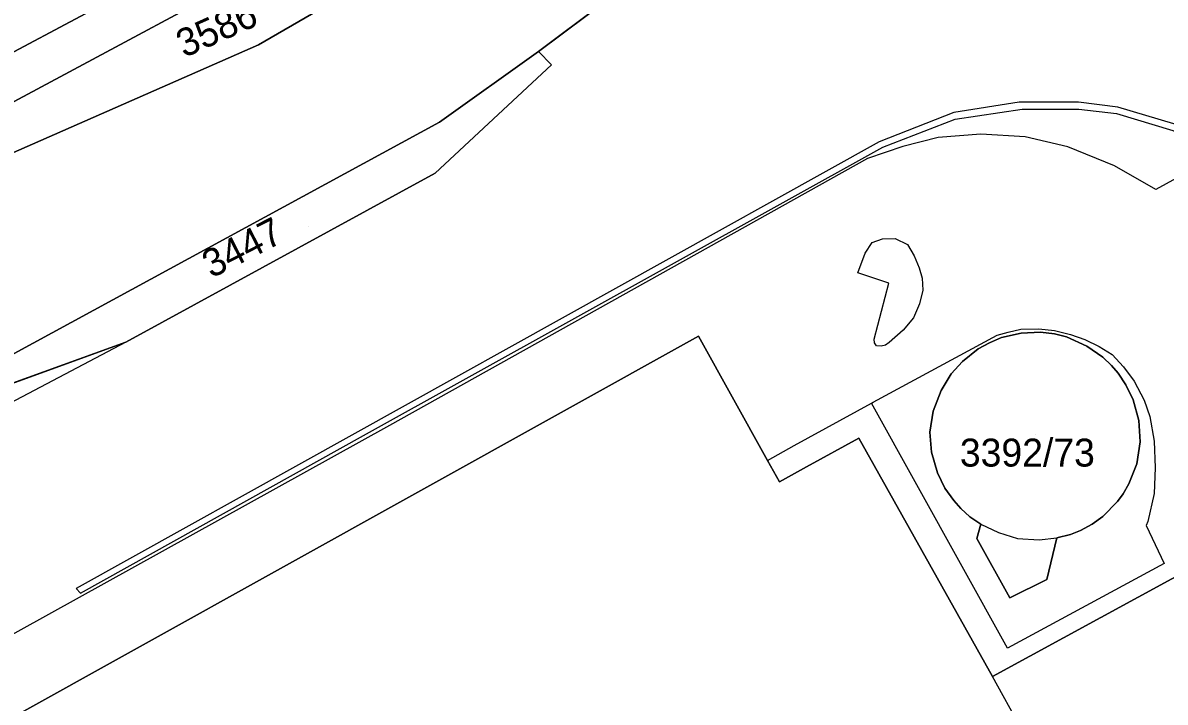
# Model space of a CAD drawing. Extents: x -262715 to -259381, y -1237238 to -1231182.
# Drawn here: x -261574 to -261492.2, y -1236188.7 to -1236140.1 of the extents above; entities that cross this region are included whole.
import ezdxf

# ---------------------------------------------------------------- set-up
doc = ezdxf.new("R2010")
doc.units = 0
for name, color, linetype in [('body_kn', 7, 'Continuous'), ('kladpar_druhypozemkov', 7, 'Continuous'), ('kladpar_hranice', 7, 'Continuous'), ('kladpar_parcelnecisla', 7, 'Continuous'), ('kladpar_plochy', 7, 'Continuous'), ('zappar_hrandruhpozemk', 7, 'Continuous')]:
    doc.layers.add(name, color=color, linetype=linetype)

msp = doc.modelspace()

# ---------------------------------------------------------------- linework, layer by layer
at = {"layer": 'body_kn'}
for p, q in [((-261557.17, -1236141.66), (-261557.17, -1236141.66)), ((-261537.1, -1236142.13), (-261537.1, -1236142.13)), ((-261537.1, -1236142.13), (-261537.1, -1236142.13)), ((-261536.16, -1236143.09), (-261536.16, -1236143.09)), ((-261502.67, -1236145.76), (-261502.67, -1236145.76)), ((-261498.41, -1236145.77), (-261498.41, -1236145.77)), ((-261507.34, -1236146.49), (-261507.34, -1236146.49)), ((-261502.46, -1236146.25), (-261502.46, -1236146.25)), ((-261498.4, -1236146.25), (-261498.4, -1236146.25)), ((-261495.7, -1236146.57), (-261495.7, -1236146.57)), ((-261495.61, -1236146.12), (-261495.61, -1236146.12)), ((-261544.2, -1236147.19), (-261544.2, -1236147.19)), ((-261507.25, -1236146.97), (-261507.25, -1236146.97)), ((-261508.47, -1236148.28), (-261508.47, -1236148.28)), ((-261505.42, -1236148.04), (-261505.42, -1236148.04)), ((-261502.24, -1236148.24), (-261502.24, -1236148.24)), ((-261512.7, -1236148.61), (-261512.7, -1236148.61)), ((-261512.43, -1236148.99), (-261512.43, -1236148.99)), ((-261511, -1236148.94), (-261511, -1236148.94)), ((-261499.19, -1236148.95), (-261499.19, -1236148.95)), ((-261513.53, -1236149.8), (-261513.53, -1236149.8)), ((-261544.5, -1236150.84), (-261544.5, -1236150.84)), ((-261495.84, -1236150.33), (-261495.84, -1236150.33)), ((-261492.89, -1236152.01), (-261492.89, -1236152.01)), ((-261513.19, -1236155.81), (-261513.19, -1236155.81)), ((-261512.47, -1236155.55), (-261512.47, -1236155.55)), ((-261511.55, -1236155.52), (-261511.55, -1236155.52)), ((-261513.71, -1236156.56), (-261513.71, -1236156.56)), ((-261510.67, -1236155.95), (-261510.67, -1236155.95)), ((-261510.2, -1236156.77), (-261510.2, -1236156.77)), ((-261514.22, -1236157.99), (-261514.22, -1236157.99)), ((-261509.84, -1236157.62), (-261509.84, -1236157.62)), ((-261509.84, -1236157.62), (-261509.84, -1236157.62)), ((-261512.01, -1236158.71), (-261512.01, -1236158.71)), ((-261509.63, -1236158.37), (-261509.63, -1236158.37)), ((-261509.56, -1236159.22), (-261509.56, -1236159.22)), ((-261509.81, -1236160.19), (-261509.81, -1236160.19)), ((-261510.23, -1236161.21), (-261510.23, -1236161.21)), ((-261510.99, -1236162.09), (-261510.99, -1236162.09)), ((-261503.47, -1236162.22), (-261503.47, -1236162.22)), ((-261502.55, -1236162.01), (-261502.55, -1236162.01)), ((-261502.53, -1236162.29), (-261502.53, -1236162.29)), ((-261501.26, -1236161.99), (-261501.26, -1236161.99)), ((-261501.15, -1236162.22), (-261501.15, -1236162.22)), ((-261500.15, -1236162.34), (-261500.15, -1236162.34)), ((-261500.13, -1236162.1), (-261500.13, -1236162.1)), ((-261566.66, -1236162.95), (-261566.66, -1236162.95)), ((-261566.66, -1236162.95), (-261566.66, -1236162.95)), ((-261525.64, -1236162.51), (-261525.64, -1236162.51)), ((-261513.05, -1236162.74), (-261513.05, -1236162.74)), ((-261513.04, -1236163), (-261513.04, -1236163)), ((-261512.25, -1236163.15), (-261512.25, -1236163.15)), ((-261511.99, -1236162.97), (-261511.99, -1236162.97)), ((-261504.8, -1236162.98), (-261504.8, -1236162.98)), ((-261504.25, -1236162.44), (-261504.25, -1236162.44)), ((-261503.94, -1236162.62), (-261503.94, -1236162.62)), ((-261499.28, -1236162.57), (-261499.28, -1236162.57)), ((-261498.99, -1236162.39), (-261498.99, -1236162.39)), ((-261497.96, -1236162.75), (-261497.96, -1236162.75)), ((-261512.9, -1236163.21), (-261512.9, -1236163.21)), ((-261512.56, -1236163.24), (-261512.56, -1236163.24)), ((-261505.61, -1236163.42), (-261505.61, -1236163.42)), ((-261497.82, -1236163.22), (-261497.82, -1236163.22)), ((-261496.94, -1236163.25), (-261496.94, -1236163.25)), ((-261496.01, -1236163.83), (-261496.01, -1236163.83)), ((-261506.73, -1236164.33), (-261506.73, -1236164.33)), ((-261496.68, -1236164.01), (-261496.68, -1236164.01)), ((-261496.05, -1236164.61), (-261496.05, -1236164.61)), ((-261495.2, -1236164.71), (-261495.2, -1236164.71)), ((-261507.53, -1236165.21), (-261507.53, -1236165.21)), ((-261495.58, -1236165.16), (-261495.58, -1236165.16)), ((-261508.27, -1236166.4), (-261508.27, -1236166.4)), ((-261495.04, -1236166), (-261495.04, -1236166)), ((-261494.43, -1236165.74), (-261494.43, -1236165.74)), ((-261513.12, -1236167.23), (-261513.12, -1236167.23)), ((-261513.12, -1236167.23), (-261513.12, -1236167.23)), ((-261494.5, -1236167.07), (-261494.5, -1236167.07)), ((-261493.72, -1236167.09), (-261493.72, -1236167.09)), ((-261513.26, -1236167.31), (-261513.26, -1236167.31)), ((-261513.26, -1236167.31), (-261513.26, -1236167.31)), ((-261508.83, -1236167.89), (-261508.83, -1236167.89)), ((-261547.78, -1236168.9), (-261547.78, -1236168.9)), ((-261494.09, -1236168.56), (-261494.09, -1236168.56)), ((-261493.32, -1236168.27), (-261493.32, -1236168.27)), ((-261550.48, -1236169.59), (-261550.48, -1236169.59)), ((-261549.64, -1236169.63), (-261549.64, -1236169.63)), ((-261509.06, -1236169.39), (-261509.06, -1236169.39)), ((-261518.8, -1236170.35), (-261518.8, -1236170.35)), ((-261514.15, -1236169.81), (-261514.15, -1236169.81)), ((-261494.01, -1236170.09), (-261494.01, -1236170.09)), ((-261493, -1236170.03), (-261493, -1236170.03)), ((-261508.95, -1236170.83), (-261508.95, -1236170.83)), ((-261520.7, -1236171.41), (-261520.7, -1236171.41)), ((-261520.7, -1236171.41), (-261520.7, -1236171.41)), ((-261517.91, -1236171.88), (-261517.91, -1236171.88)), ((-261494.25, -1236171.65), (-261494.25, -1236171.65)), ((-261492.93, -1236171.93), (-261492.93, -1236171.93)), ((-261519.84, -1236172.95), (-261519.84, -1236172.95)), ((-261508.53, -1236172.3), (-261508.53, -1236172.3)), ((-261507.99, -1236173.4), (-261507.99, -1236173.4)), ((-261495.21, -1236173.79), (-261495.21, -1236173.79)), ((-261494.82, -1236173.09), (-261494.82, -1236173.09)), ((-261493.01, -1236173.77), (-261493.01, -1236173.77)), ((-261507.36, -1236174.28), (-261507.36, -1236174.28)), ((-261495.62, -1236174.35), (-261495.62, -1236174.35)), ((-261506.85, -1236174.86), (-261506.85, -1236174.86)), ((-261506.2, -1236175.44), (-261506.2, -1236175.44)), ((-261496.67, -1236175.42), (-261496.67, -1236175.42)), ((-261505.42, -1236175.97), (-261505.42, -1236175.97)), ((-261505.42, -1236175.97), (-261505.42, -1236175.97)), ((-261497.44, -1236175.98), (-261497.44, -1236175.98)), ((-261493.58, -1236176.06), (-261493.58, -1236176.06)), ((-261493.46, -1236175.78), (-261493.46, -1236175.78)), ((-261505.71, -1236177.01), (-261505.71, -1236177.01)), ((-261504.14, -1236176.56), (-261504.14, -1236176.56)), ((-261502.78, -1236176.99), (-261502.78, -1236176.99)), ((-261499.97, -1236176.96), (-261499.97, -1236176.96)), ((-261499.97, -1236176.96), (-261499.97, -1236176.96)), ((-261499, -1236176.72), (-261499, -1236176.72)), ((-261498.28, -1236176.43), (-261498.28, -1236176.43)), ((-261501.24, -1236177.1), (-261501.24, -1236177.1)), ((-261492.29, -1236178.78), (-261492.29, -1236178.78)), ((-261500.69, -1236179.93), (-261500.69, -1236179.93)), ((-261570.21, -1236180.59), (-261570.21, -1236180.59)), ((-261569.9, -1236180.92), (-261569.9, -1236180.92)), ((-261503.35, -1236181.25), (-261503.35, -1236181.25)), ((-261503.5, -1236184.86), (-261503.5, -1236184.86)), ((-261504.59, -1236186.88), (-261504.59, -1236186.88))]:
    msp.add_line(p, q, dxfattribs=at)
at = {"layer": 'kladpar_druhypozemkov'}
for p, q in [((-261560.73, -1236140.45), (-261560.73, -1236140.45)), ((-261553.58, -1236154.65), (-261553.58, -1236154.65)), ((-261501.53, -1236169.52), (-261501.53, -1236169.52))]:
    msp.add_line(p, q, dxfattribs=at)
at = {"layer": 'kladpar_hranice'}
for points in [[(-261600.52, -1236156.2), (-261589.77, -1236150.22), (-261586.81, -1236148.6), (-261550.48, -1236129.25), (-261549.83, -1236128.63), (-261549.29, -1236127.6), (-261549.46, -1236124.22), (-261570.78, -1236086.92), (-261568.93, -1236087.74), (-261567.78, -1236088.5), (-261566.46, -1236090.14), (-261547.57, -1236123.21), (-261545.81, -1236126.96), (-261545.27, -1236129.94), (-261583.94, -1236150.67), (-261584.68, -1236151.32), (-261584.84, -1236152.11), (-261584.61, -1236153.71), (-261589.42, -1236155.91), (-261595.33, -1236159.18)], [(-261570.78, -1236086.92), (-261549.46, -1236124.22), (-261549.29, -1236127.6), (-261549.83, -1236128.63), (-261550.48, -1236129.25), (-261586.81, -1236148.6)], [(-261595.33, -1236159.18), (-261589.42, -1236155.91), (-261584.61, -1236153.71), (-261557.17, -1236141.66), (-261548.65, -1236136.72), (-261529.6, -1236125.36), (-261526.87, -1236123.93), (-261518.63, -1236118.9), (-261509.93, -1236111.81), (-261490.99, -1236092.81), (-261489.43, -1236090.9)], [(-261483.14, -1236094.58), (-261485.64, -1236097.66), (-261486.61, -1236098.69), (-261493.42, -1236105.89), (-261496.71, -1236109.37), (-261504.88, -1236118.01), (-261537.1, -1236142.13), (-261544.2, -1236147.19), (-261578.77, -1236165.97), (-261581.36, -1236167.21)], [(-261578.16, -1236167.1), (-261566.66, -1236162.95), (-261544.5, -1236150.84), (-261536.16, -1236143.09), (-261537.1, -1236142.13), (-261504.88, -1236118.01), (-261496.71, -1236109.37), (-261487.38, -1236114.86)], [(-261545.27, -1236129.94), (-261545.76, -1236133.17), (-261547.04, -1236135.25), (-261548.65, -1236136.72), (-261557.17, -1236141.66), (-261584.61, -1236153.71), (-261584.84, -1236152.11), (-261584.68, -1236151.32), (-261583.94, -1236150.67), (-261545.27, -1236129.94)], [(-261537.1, -1236142.13), (-261536.16, -1236143.09), (-261544.5, -1236150.84), (-261566.66, -1236162.95), (-261578.16, -1236167.1), (-261578.77, -1236165.97), (-261544.2, -1236147.19), (-261537.1, -1236142.13)], [(-261499.97, -1236176.96), (-261500.69, -1236179.93), (-261503.35, -1236181.25), (-261505.71, -1236177.01), (-261505.42, -1236175.97), (-261506.2, -1236175.44), (-261506.85, -1236174.86), (-261507.36, -1236174.28), (-261507.99, -1236173.4), (-261508.53, -1236172.3), (-261508.95, -1236170.83), (-261509.06, -1236169.39), (-261508.83, -1236167.89), (-261508.27, -1236166.4), (-261507.53, -1236165.21), (-261506.73, -1236164.33), (-261505.61, -1236163.42), (-261504.8, -1236162.98), (-261503.94, -1236162.62), (-261502.53, -1236162.29), (-261501.15, -1236162.22), (-261500.15, -1236162.34), (-261499.28, -1236162.57), (-261497.82, -1236163.22), (-261496.68, -1236164.01), (-261496.05, -1236164.61), (-261495.58, -1236165.16), (-261495.04, -1236166), (-261494.5, -1236167.07), (-261494.09, -1236168.56), (-261494.01, -1236170.09), (-261494.25, -1236171.65), (-261494.82, -1236173.09), (-261495.21, -1236173.79), (-261495.62, -1236174.35), (-261496.67, -1236175.42), (-261497.44, -1236175.98), (-261498.28, -1236176.43), (-261499, -1236176.72), (-261499.97, -1236176.96)], [(-261495.58, -1236165.16), (-261496.05, -1236164.61), (-261496.68, -1236164.01), (-261497.82, -1236163.22), (-261499.28, -1236162.57), (-261500.15, -1236162.34), (-261501.15, -1236162.22), (-261502.53, -1236162.29), (-261503.94, -1236162.62), (-261504.8, -1236162.98), (-261505.61, -1236163.42), (-261506.73, -1236164.33), (-261507.53, -1236165.21), (-261508.27, -1236166.4), (-261508.83, -1236167.89), (-261509.06, -1236169.39), (-261508.95, -1236170.83), (-261508.53, -1236172.3), (-261507.99, -1236173.4), (-261507.36, -1236174.28), (-261506.85, -1236174.86), (-261506.2, -1236175.44), (-261505.42, -1236175.97), (-261505.71, -1236177.01), (-261503.35, -1236181.25), (-261500.69, -1236179.93), (-261499.97, -1236176.96), (-261499, -1236176.72), (-261498.28, -1236176.43), (-261497.44, -1236175.98), (-261496.67, -1236175.42), (-261495.62, -1236174.35), (-261495.21, -1236173.79), (-261494.82, -1236173.09), (-261494.25, -1236171.65), (-261494.01, -1236170.09), (-261494.09, -1236168.56), (-261494.5, -1236167.07), (-261495.04, -1236166), (-261495.58, -1236165.16)], [(-261595.6, -1236201.36), (-261525.64, -1236162.51), (-261520.7, -1236171.41), (-261519.84, -1236172.95), (-261517.91, -1236171.88), (-261514.15, -1236169.81), (-261504.59, -1236186.88), (-261489.05, -1236178.43), (-261488.87, -1236178.33), (-261481.26, -1236191.93)], [(-261474.5, -1236216), (-261469.09, -1236221.6), (-261481.59, -1236228.45), (-261488.98, -1236215.03), (-261473.21, -1236206.34), (-261477.18, -1236199.11), (-261481.26, -1236191.93), (-261488.87, -1236178.33), (-261489.05, -1236178.43), (-261504.59, -1236186.88), (-261514.15, -1236169.81), (-261517.91, -1236171.88), (-261519.84, -1236172.95), (-261520.7, -1236171.41), (-261525.64, -1236162.51), (-261595.6, -1236201.36)]]:
    msp.add_lwpolyline(points, dxfattribs=at)
at = {"layer": 'kladpar_plochy'}
for p, q in [((-261537.1, -1236142.13), (-261504.88, -1236118.01)), ((-261536.16, -1236143.09), (-261537.1, -1236142.13)), ((-261544.5, -1236150.84), (-261536.16, -1236143.09)), ((-261566.66, -1236162.95), (-261544.5, -1236150.84)), ((-261502.53, -1236162.29), (-261503.94, -1236162.62)), ((-261501.15, -1236162.22), (-261502.53, -1236162.29)), ((-261500.15, -1236162.34), (-261501.15, -1236162.22)), ((-261499.28, -1236162.57), (-261500.15, -1236162.34)), ((-261525.64, -1236162.51), (-261595.6, -1236201.36)), ((-261578.16, -1236167.1), (-261566.66, -1236162.95)), ((-261520.7, -1236171.41), (-261525.64, -1236162.51)), ((-261504.8, -1236162.98), (-261505.61, -1236163.42)), ((-261503.94, -1236162.62), (-261504.8, -1236162.98)), ((-261497.82, -1236163.22), (-261499.28, -1236162.57)), ((-261505.61, -1236163.42), (-261506.73, -1236164.33)), ((-261496.68, -1236164.01), (-261497.82, -1236163.22)), ((-261506.73, -1236164.33), (-261507.53, -1236165.21)), ((-261496.05, -1236164.61), (-261496.68, -1236164.01)), ((-261495.58, -1236165.16), (-261496.05, -1236164.61)), ((-261507.53, -1236165.21), (-261508.27, -1236166.4)), ((-261495.04, -1236166), (-261495.58, -1236165.16)), ((-261508.27, -1236166.4), (-261508.83, -1236167.89)), ((-261494.5, -1236167.07), (-261495.04, -1236166)), ((-261494.09, -1236168.56), (-261494.5, -1236167.07)), ((-261508.83, -1236167.89), (-261509.06, -1236169.39)), ((-261494.01, -1236170.09), (-261494.09, -1236168.56)), ((-261509.06, -1236169.39), (-261508.95, -1236170.83)), ((-261514.15, -1236169.81), (-261517.91, -1236171.88)), ((-261504.59, -1236186.88), (-261514.15, -1236169.81)), ((-261494.25, -1236171.65), (-261494.01, -1236170.09)), ((-261508.95, -1236170.83), (-261508.53, -1236172.3)), ((-261519.84, -1236172.95), (-261520.7, -1236171.41)), ((-261517.91, -1236171.88), (-261519.84, -1236172.95)), ((-261494.82, -1236173.09), (-261494.25, -1236171.65)), ((-261508.53, -1236172.3), (-261507.99, -1236173.4)), ((-261507.99, -1236173.4), (-261507.36, -1236174.28)), ((-261495.62, -1236174.35), (-261495.21, -1236173.79)), ((-261495.21, -1236173.79), (-261494.82, -1236173.09)), ((-261507.36, -1236174.28), (-261506.85, -1236174.86)), ((-261496.67, -1236175.42), (-261495.62, -1236174.35)), ((-261506.85, -1236174.86), (-261506.2, -1236175.44)), ((-261506.2, -1236175.44), (-261505.42, -1236175.97)), ((-261497.44, -1236175.98), (-261496.67, -1236175.42)), ((-261505.42, -1236175.97), (-261505.71, -1236177.01)), ((-261498.28, -1236176.43), (-261497.44, -1236175.98)), ((-261505.71, -1236177.01), (-261503.35, -1236181.25)), ((-261500.69, -1236179.93), (-261499.97, -1236176.96)), ((-261499.97, -1236176.96), (-261499, -1236176.72)), ((-261499, -1236176.72), (-261498.28, -1236176.43)), ((-261489.05, -1236178.43), (-261504.59, -1236186.88)), ((-261503.35, -1236181.25), (-261500.69, -1236179.93))]:
    msp.add_line(p, q, dxfattribs=at)
for points in [[(-261600.52, -1236156.2), (-261589.77, -1236150.22), (-261586.81, -1236148.6), (-261550.48, -1236129.25), (-261549.83, -1236128.63), (-261549.29, -1236127.6), (-261549.46, -1236124.22), (-261570.78, -1236086.92), (-261568.93, -1236087.74), (-261567.78, -1236088.5), (-261566.46, -1236090.14), (-261547.57, -1236123.21), (-261545.81, -1236126.96), (-261545.27, -1236129.94), (-261583.94, -1236150.67), (-261584.68, -1236151.32), (-261584.84, -1236152.11), (-261584.61, -1236153.71), (-261589.42, -1236155.91), (-261595.33, -1236159.18)], [(-261595.33, -1236159.18), (-261589.42, -1236155.91), (-261584.61, -1236153.71), (-261557.17, -1236141.66), (-261548.65, -1236136.72), (-261529.6, -1236125.36), (-261526.87, -1236123.93), (-261518.63, -1236118.9), (-261509.93, -1236111.81), (-261490.99, -1236092.81), (-261489.43, -1236090.9), (-261483.14, -1236094.58), (-261485.64, -1236097.66), (-261486.61, -1236098.69), (-261493.42, -1236105.89), (-261496.71, -1236109.37), (-261504.88, -1236118.01), (-261537.1, -1236142.13), (-261544.2, -1236147.19), (-261578.77, -1236165.97), (-261581.36, -1236167.21)], [(-261545.27, -1236129.94), (-261545.76, -1236133.17), (-261547.04, -1236135.25), (-261548.65, -1236136.72), (-261557.17, -1236141.66), (-261584.61, -1236153.71), (-261584.84, -1236152.11), (-261584.68, -1236151.32), (-261583.94, -1236150.67)], [(-261537.1, -1236142.13), (-261536.16, -1236143.09), (-261544.5, -1236150.84), (-261566.66, -1236162.95), (-261578.16, -1236167.1), (-261578.77, -1236165.97), (-261544.2, -1236147.19)], [(-261499.97, -1236176.96), (-261500.69, -1236179.93), (-261503.35, -1236181.25), (-261505.71, -1236177.01), (-261505.42, -1236175.97), (-261506.2, -1236175.44), (-261506.85, -1236174.86), (-261507.36, -1236174.28), (-261507.99, -1236173.4), (-261508.53, -1236172.3), (-261508.95, -1236170.83), (-261509.06, -1236169.39), (-261508.83, -1236167.89), (-261508.27, -1236166.4), (-261507.53, -1236165.21), (-261506.73, -1236164.33), (-261505.61, -1236163.42), (-261504.8, -1236162.98), (-261503.94, -1236162.62), (-261502.53, -1236162.29), (-261501.15, -1236162.22), (-261500.15, -1236162.34), (-261499.28, -1236162.57), (-261497.82, -1236163.22), (-261496.68, -1236164.01), (-261496.05, -1236164.61), (-261495.58, -1236165.16), (-261495.04, -1236166), (-261494.5, -1236167.07), (-261494.09, -1236168.56), (-261494.01, -1236170.09), (-261494.25, -1236171.65), (-261494.82, -1236173.09), (-261495.21, -1236173.79), (-261495.62, -1236174.35), (-261496.67, -1236175.42), (-261497.44, -1236175.98), (-261498.28, -1236176.43), (-261499, -1236176.72)]]:
    msp.add_lwpolyline(points, close=True, dxfattribs=at)
for points in [[(-261574.27, -1236087.03), (-261572.54, -1236086.62), (-261570.78, -1236086.92), (-261549.46, -1236124.22), (-261549.29, -1236127.6), (-261549.83, -1236128.63), (-261550.48, -1236129.25), (-261586.81, -1236148.6)], [(-261595.6, -1236201.36), (-261525.64, -1236162.51), (-261520.7, -1236171.41), (-261519.84, -1236172.95), (-261517.91, -1236171.88), (-261514.15, -1236169.81), (-261504.59, -1236186.88), (-261489.05, -1236178.43), (-261488.87, -1236178.33), (-261481.26, -1236191.93)]]:
    msp.add_lwpolyline(points, dxfattribs=at)
at = {"layer": 'zappar_hrandruhpozemk'}
for p, q in [((-261495.61, -1236146.12), (-261498.41, -1236145.77)), ((-261499.19, -1236148.95), (-261502.24, -1236148.24)), ((-261512.7, -1236148.61), (-261550.48, -1236169.59)), ((-261513.53, -1236149.8), (-261547.78, -1236168.9)), ((-261513.05, -1236162.74), (-261512.01, -1236158.71)), ((-261566.66, -1236162.95), (-261576.86, -1236168.32)), ((-261513.12, -1236167.23), (-261504.25, -1236162.44)), ((-261495.2, -1236164.71), (-261494.43, -1236165.74)), ((-261513.26, -1236167.31), (-261513.12, -1236167.23)), ((-261518.8, -1236170.35), (-261513.26, -1236167.31)), ((-261520.7, -1236171.41), (-261518.8, -1236170.35)), ((-261493.01, -1236173.77), (-261493.46, -1236175.78)), ((-261505.42, -1236175.97), (-261504.14, -1236176.56)), ((-261504.14, -1236176.56), (-261502.78, -1236176.99)), ((-261496.96, -1236200.55), (-261504.59, -1236186.88))]:
    msp.add_line(p, q, dxfattribs=at)
for points in [[(-261498.41, -1236145.77), (-261502.67, -1236145.76), (-261507.34, -1236146.49), (-261512.7, -1236148.61)], [(-261550.48, -1236169.59), (-261570.21, -1236180.59), (-261569.9, -1236180.92), (-261549.64, -1236169.63), (-261512.43, -1236148.99), (-261507.25, -1236146.97), (-261502.46, -1236146.25), (-261498.4, -1236146.25), (-261495.7, -1236146.57), (-261491.67, -1236147.8), (-261488.55, -1236149.24), (-261485.21, -1236151.43)], [(-261480.23, -1236156.23), (-261480.36, -1236156.06), (-261482.44, -1236153.41), (-261484.84, -1236151.09), (-261488.59, -1236148.71), (-261491.58, -1236147.3), (-261495.61, -1236146.12)], [(-261502.24, -1236148.24), (-261505.42, -1236148.04), (-261508.47, -1236148.28), (-261511, -1236148.94), (-261513.53, -1236149.8)], [(-261485.5, -1236153.52), (-261485.85, -1236153.77), (-261486.95, -1236151.56), (-261487.2, -1236151.73), (-261488.43, -1236149.59), (-261492.89, -1236152.01), (-261495.84, -1236150.33), (-261499.19, -1236148.95)], [(-261512.01, -1236158.71), (-261514.22, -1236157.99), (-261513.71, -1236156.56), (-261513.19, -1236155.81), (-261512.47, -1236155.55), (-261511.55, -1236155.52), (-261510.67, -1236155.95), (-261510.2, -1236156.77), (-261509.84, -1236157.62)], [(-261509.84, -1236157.62), (-261509.63, -1236158.37), (-261509.56, -1236159.22), (-261509.81, -1236160.19), (-261510.23, -1236161.21), (-261510.99, -1236162.09), (-261511.99, -1236162.97), (-261512.25, -1236163.15), (-261512.56, -1236163.24), (-261512.9, -1236163.21), (-261513.04, -1236163), (-261513.05, -1236162.74)], [(-261504.25, -1236162.44), (-261503.47, -1236162.22), (-261502.55, -1236162.01), (-261501.26, -1236161.99), (-261500.13, -1236162.1), (-261498.99, -1236162.39), (-261497.96, -1236162.75), (-261496.94, -1236163.25), (-261496.01, -1236163.83), (-261495.2, -1236164.71)], [(-261494.43, -1236165.74), (-261493.72, -1236167.09), (-261493.32, -1236168.27), (-261493, -1236170.03), (-261492.93, -1236171.93), (-261493.01, -1236173.77)], [(-261492.29, -1236178.78), (-261503.5, -1236184.86), (-261513.26, -1236167.31)], [(-261547.78, -1236168.9), (-261588.52, -1236191.46), (-261588.81, -1236191.64)], [(-261493.46, -1236175.78), (-261493.58, -1236176.06), (-261492.29, -1236178.78)], [(-261502.78, -1236176.99), (-261501.24, -1236177.1), (-261499.97, -1236176.96)]]:
    msp.add_lwpolyline(points, dxfattribs=at)

# ---------------------------------------------------------------- texts
at = {"layer": 'kladpar_parcelnecisla'}
for s, rotation, p in [('3586', 24, (-261562.477, -1236142.605)), ('3447', 27, (-261560.526, -1236158.398))]:
    msp.add_text(s, height=2, rotation=rotation, dxfattribs=at).set_placement(p)
msp.add_text('3392/73', height=2, dxfattribs=at).set_placement((-261506.917, -1236171.85))

doc.saveas('drawing.dxf')
